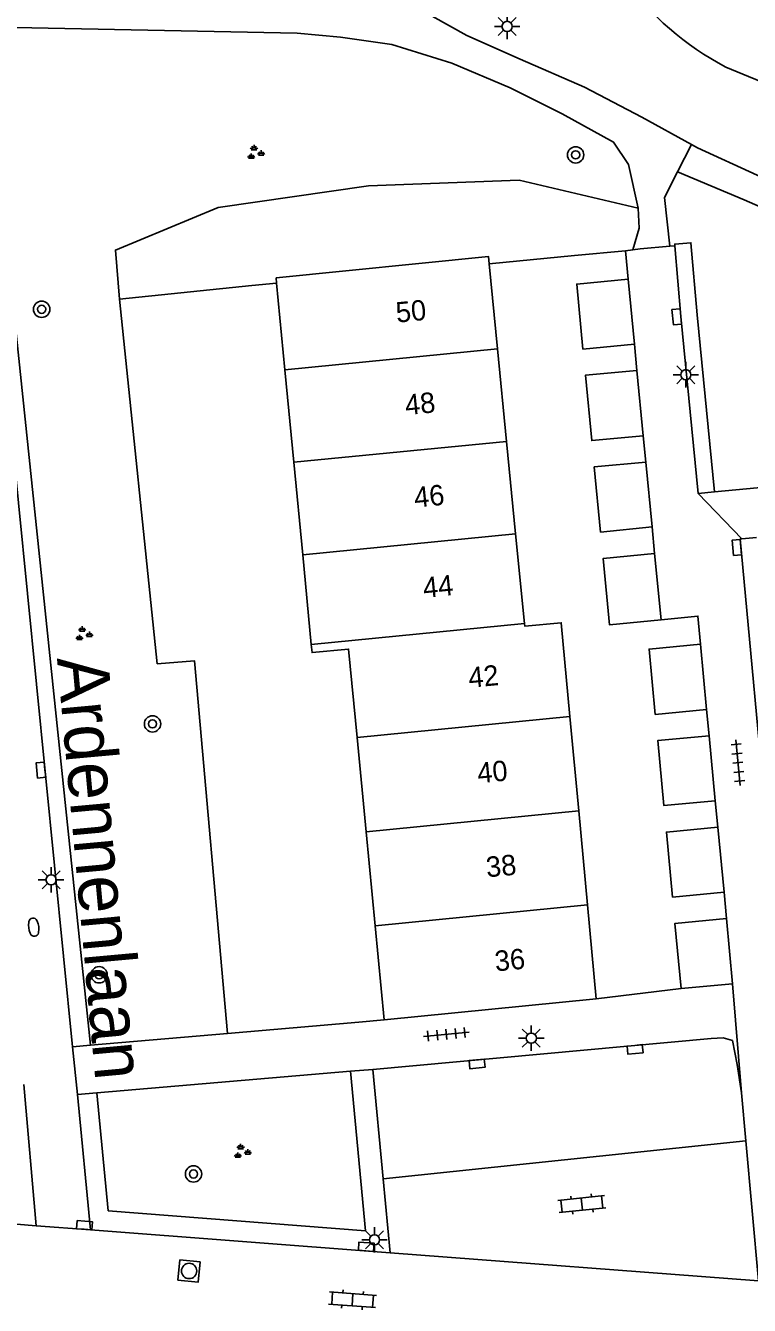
# Model space of a CAD drawing. Extents: x 132994 to 136000, y 393499 to 395512.
# Drawn here: x 134102.3 to 134137.7, y 394348 to 394410.7 of the extents above; entities that cross this region are included whole.
import ezdxf

# ---------------------------------------------------------------- set-up
doc = ezdxf.new("R2010")
doc.units = 0
for name, color, linetype in [('gg-afsc-erfafscheiding', 7, 'Continuous'), ('gg-afsc-hekwerk', 7, 'Continuous'), ('gg-afsc-muur', 7, 'Continuous'), ('gg-anno-huisnummerreeks BGT', 7, 'Continuous'), ('gg-anno-openbare ruimte label', 7, 'Continuous'), ('gg-bbg-bijgebouw', 7, 'Continuous'), ('gg-bbg-gedigitaliseerde bebouwing', 7, 'Continuous'), ('gg-bbg-hoofdgebouw', 7, 'Continuous'), ('gg-bbg-tussenscheiding', 7, 'Continuous'), ('gg-knt-onverhard', 7, 'Continuous'), ('gg-knt-verharding', 7, 'Continuous'), ('gg-knt-verharding nz', 7, 'Continuous'), ('gt-grn-groengrens', 7, 'Continuous'), ('gt-grn-weggrens', 7, 'Continuous'), ('gt-symb-boom', 7, 'Continuous'), ('gt-symb-brandkraan', 7, 'Continuous'), ('gt-symb-groenvak', 7, 'Continuous'), ('gt-symb-klinker verharding', 7, 'Continuous'), ('gt-symb-kolk', 7, 'Continuous'), ('gt-symb-lichtmast', 7, 'Continuous'), ('gt-symb-rioolschacht', 7, 'Continuous'), ('gt-symb-tegel verharding', 7, 'Continuous')]:
    doc.layers.add(name, color=color, linetype=linetype)

# ---------------------------------------------------------------- blocks, each defined once
blk = doc.blocks.new('gt0-BOOM')
at = {"layer": 'gt-symb-boom'}
for radius in [0.4, 0.2]:
    blk.add_circle((0, 0), radius, dxfattribs=at)
blk = doc.blocks.new('gt0-GRVAK')
at = {"layer": 'gt-symb-groenvak'}
for p, q in [((-0.11, 0.189), (-0.228, 0.24)), ((-0.182, 0.153), (0.088, 0.153)), ((-0.091, 0.211), (-0.156, 0.322)), ((-0.047, 0.214), (-0.047, 0.393)), ((-0.004, 0.211), (0.061, 0.322)), ((0.015, 0.189), (0.133, 0.24)), ((0.262, -0.052), (0.197, 0.059)), ((0.305, -0.049), (0.305, 0.13)), ((0.349, -0.052), (0.414, 0.059)), ((-0.245, -0.228), (-0.363, -0.177)), ((-0.318, -0.264), (-0.047, -0.264)), ((-0.226, -0.206), (-0.291, -0.095)), ((-0.183, -0.203), (-0.183, -0.024)), ((-0.139, -0.206), (-0.074, -0.095)), ((-0.12, -0.228), (-0.002, -0.177)), ((0.243, -0.074), (0.125, -0.023)), ((0.17, -0.11), (0.441, -0.11)), ((0.368, -0.074), (0.486, -0.023))]:
    blk.add_line(p, q, dxfattribs=at)
blk = doc.blocks.new('gt0-LMAST')
at = {"layer": 'gt-symb-lichtmast'}
for p, q in [((-0.182, 0.173), (-0.447, 0.438)), ((-0.005, 0.246), (-0.005, 0.621)), ((0.172, 0.173), (0.437, 0.438)), ((-0.255, -0.004), (-0.63, -0.004)), ((-0.182, -0.181), (-0.447, -0.446)), ((-0.005, -0.254), (-0.005, -0.629)), ((0.437, -0.446), (0.172, -0.181)), ((0.245, -0.004), (0.62, -0.004))]:
    blk.add_line(p, q, dxfattribs=at)
blk.add_circle((-0.005, -0.004), 0.25, dxfattribs=at)
blk = doc.blocks.new('gt0-KOLK')
at = {"layer": 'gt-symb-kolk'}
blk.add_lwpolyline([(0, 0), (0.375, 0), (0.375, 0.4), (-0.375, 0.4), (-0.375, 0), (0, 0)], dxfattribs=at)
blk = doc.blocks.new('gt0-BR')
at = {"layer": 'gt-symb-brandkraan'}
for centre, radius, start, end in [((-0.244, 0), 0.206, 107.56694, 252.43307), ((0.599, -2.664), 3, 106.89205, 107.56694), ((0, -0.691), 0.938, 73.10799, 106.89205), ((-0.599, -2.664), 3, 72.43309, 73.10799), ((0.244, 0), 0.206, 287.56695, 72.43309), ((0.599, 2.664), 3, 252.43307, 253.10797), ((0, 0.691), 0.938, 253.10797, 286.89206), ((-0.599, 2.664), 3, 286.89206, 287.56695)]:
    blk.add_arc(centre, radius, start, end, dxfattribs=at)
blk = doc.blocks.new('gt0-TEG1')
at = {"layer": 'gt-symb-tegel verharding'}
for p, q in [((-1.125, 0), (1.125, 0)), ((-0.9, -0.25), (-0.9, 0.25)), ((-0.45, -0.25), (-0.45, 0.25)), ((0, -0.25), (0, 0.25)), ((0.45, -0.25), (0.45, 0.25)), ((0.9, -0.25), (0.9, 0.25))]:
    blk.add_line(p, q, dxfattribs=at)
blk = doc.blocks.new('gt0-KL1')
at = {"layer": 'gt-symb-klinker verharding'}
for p, q in [((-1.15, 0.3), (1.15, 0.3)), ((-1, -0.3), (-1, 0.3)), ((-0.5, 0.3), (-0.5, 0.45)), ((0, -0.3), (0, 0.3)), ((0.5, 0.3), (0.5, 0.45)), ((1, -0.3), (1, 0.3)), ((-1.15, -0.3), (1.15, -0.3)), ((-0.5, -0.45), (-0.5, -0.3)), ((0.5, -0.45), (0.5, -0.3))]:
    blk.add_line(p, q, dxfattribs=at)
blk = doc.blocks.new('gt0-RS')
at = {"layer": 'gt-symb-rioolschacht'}
blk.add_lwpolyline([(-0.5, -0.5), (0.5, -0.5), (0.5, 0.5), (-0.5, 0.5)], close=True, dxfattribs=at)
blk.add_circle((0, 0), 0.375, dxfattribs=at)

msp = doc.modelspace()

# ---------------------------------------------------------------- linework, layer by layer
at = {"layer": 'gg-afsc-erfafscheiding'}
for p, q in [((134131.657, 394399.656), (134131.79, 394398.27)), ((134106.883, 394397.29), (134113.353, 394397.958)), ((134118.596, 394361.872), (134112.174, 394361.317))]:
    msp.add_line(p, q, dxfattribs=at)
msp.add_lwpolyline([(134112.174, 394361.317), (134110.545, 394379.577), (134108.727, 394379.425), (134106.883, 394397.29)], dxfattribs=at)
at = {"layer": 'gg-afsc-hekwerk'}
msp.add_line((134124.976, 394399.012), (134129.166, 394399.424), dxfattribs=at)
at = {"layer": 'gg-afsc-muur'}
for p, q in [((134129.166, 394399.424), (134131.657, 394399.656)), ((134113.353, 394397.958), (134114.575, 394398.071)), ((134130.22, 394363.01), (134134.38, 394363.52)), ((134118.596, 394361.872), (134119.84, 394361.98))]:
    msp.add_line(p, q, dxfattribs=at)
at = {"layer": 'gg-bbg-bijgebouw'}
for p, q in [((134131.79, 394398.27), (134132.091, 394395.08)), ((134132.21, 394393.8), (134132.52, 394390.6)), ((134132.651, 394389.31), (134132.96, 394386.13)), ((134133.08, 394384.83), (134133.4, 394381.58)), ((134135.33, 394380.39), (134135.63, 394377.19)), ((134135.75, 394375.9), (134136.05, 394372.72)), ((134136.18, 394371.42), (134136.48, 394368.24)), ((134136.6, 394366.95), (134136.9, 394363.75)), ((134136.9, 394363.75), (134134.38, 394363.52))]:
    msp.add_line(p, q, dxfattribs=at)
for points in [[(134132.091, 394395.08), (134129.57, 394394.84), (134129.27, 394398.03), (134131.79, 394398.27)], [(134132.52, 394390.6), (134130.001, 394390.36), (134129.69, 394393.56), (134132.21, 394393.8)], [(134132.96, 394386.13), (134130.44, 394385.88), (134130.13, 394389.07), (134132.651, 394389.31)], [(134133.4, 394381.58), (134130.88, 394381.33), (134130.56, 394384.58), (134133.08, 394384.83)], [(134135.63, 394377.19), (134133.11, 394376.95), (134132.81, 394380.15), (134135.33, 394380.39)], [(134135.75, 394375.9), (134133.24, 394375.67), (134133.54, 394372.48), (134136.05, 394372.72)], [(134136.48, 394368.24), (134133.96, 394368), (134133.66, 394371.18), (134136.18, 394371.42)], [(134134.38, 394363.52), (134134.08, 394366.71), (134136.6, 394366.95)]]:
    msp.add_lwpolyline(points, dxfattribs=at)
at = {"layer": 'gg-bbg-gedigitaliseerde bebouwing'}
for p, q in [((134114.575, 394398.071), (134114.55, 394398.33)), ((134114.575, 394398.071), (134114.981, 394393.829)), ((134114.981, 394393.829), (134115.415, 394389.3)), ((134115.415, 394389.3), (134115.849, 394384.771)), ((134115.849, 394384.771), (134116.271, 394380.371)), ((134118.515, 394375.81), (134118.956, 394371.202)), ((134118.956, 394371.202), (134119.398, 394366.594)), ((134119.398, 394366.594), (134119.84, 394361.98))]:
    msp.add_line(p, q, dxfattribs=at)
msp.add_lwpolyline([(134116.271, 394380.371), (134116.309, 394379.975), (134118.099, 394380.146), (134118.515, 394375.81)], dxfattribs=at)
at = {"layer": 'gg-bbg-hoofdgebouw'}
for p, q in [((134125.385, 394394.852), (134124.976, 394399.012)), ((134125.83, 394390.324), (134125.385, 394394.852)), ((134126.275, 394385.796), (134125.83, 394390.324)), ((134126.707, 394381.401), (134126.275, 394385.796)), ((134129.365, 394372.227), (134128.937, 394376.837)), ((134129.793, 394367.617), (134129.365, 394372.227)), ((134130.22, 394363.01), (134129.793, 394367.617)), ((134130.22, 394363.01), (134119.84, 394361.98))]:
    msp.add_line(p, q, dxfattribs=at)
for points in [[(134114.55, 394398.33), (134124.94, 394399.38), (134124.976, 394399.012)], [(134128.937, 394376.837), (134128.51, 394381.44), (134126.72, 394381.27), (134126.707, 394381.401)]]:
    msp.add_lwpolyline(points, dxfattribs=at)
at = {"layer": 'gg-bbg-tussenscheiding'}
for p, q in [((134125.385, 394394.852), (134114.981, 394393.829)), ((134125.83, 394390.324), (134115.415, 394389.3)), ((134126.275, 394385.796), (134115.849, 394384.771)), ((134126.707, 394381.401), (134116.271, 394380.371)), ((134128.937, 394376.837), (134118.515, 394375.81)), ((134129.365, 394372.227), (134118.956, 394371.202)), ((134129.793, 394367.617), (134119.398, 394366.594))]:
    msp.add_line(p, q, dxfattribs=at)
at = {"layer": 'gg-knt-onverhard'}
for points in [[(134128.744, 394426.741), (134127.582, 394424.26), (134126.625, 394422.261), (134123.695, 394416.987), (134122.198, 394414.606), (134121.558, 394412.818), (134122.195, 394411.145), (134123.889, 394410.199), (134126.498, 394409.038), (134129.655, 394407.678), (134132.464, 394406.211), (134134.89, 394404.861)], [(134132.276, 394401.745), (134131.799, 394403.881), (134131.07, 394404.982), (134128.549, 394406.363), (134126.016, 394407.646), (134123.145, 394408.841), (134120.208, 394409.762), (134117.706, 394410.122), (134115.575, 394410.324), (134100.936, 394410.613), (134100.118, 394410.124), (134099.736, 394409.294), (134099.685, 394408.186), (134099.867, 394405.368)], [(134134.89, 394404.861), (134135.184, 394404.697), (134138.096, 394403.364), (134141.471, 394401.854), (134144.607, 394400.722), (134147.679, 394400.066), (134150.695, 394399.924), (134153.989, 394400.081), (134158.516, 394400.341), (134162.47, 394400.214), (134165.852, 394399.644), (134167.595, 394399.251)], [(134134.206, 394403.525), (134133.561, 394402.266), (134133.832, 394399.877)], [(134168.213, 394391.01), (134167.671, 394395.669), (134167.394, 394396.762), (134166.43, 394397.707), (134163.946, 394398.372), (134160.901, 394398.719), (134157.693, 394398.744), (134151.204, 394398.549), (134147.614, 394398.689), (134144.336, 394399.409), (134141.128, 394400.56), (134137.467, 394402.156), (134134.206, 394403.525)], [(134132.009, 394399.707), (134132.331, 394400.76), (134132.276, 394401.745)]]:
    msp.add_lwpolyline(points, dxfattribs=at)
at = {"layer": 'gg-knt-verharding'}
for p, q in [((134131.657, 394399.656), (134132.009, 394399.707)), ((134132.009, 394399.707), (134132.38, 394399.76)), ((134132.38, 394399.76), (134133.832, 394399.877)), ((134133.832, 394399.877), (134134.073, 394399.896)), ((134104.57, 394360.66), (134101.055, 394396.195)), ((134132.091, 394395.08), (134132.21, 394393.8)), ((134132.52, 394390.6), (134132.651, 394389.31)), ((134147.509, 394388.928), (134136.01, 394387.848)), ((134136.01, 394387.848), (134135.213, 394387.773)), ((134132.96, 394386.13), (134133.08, 394384.83)), ((134137.35, 394385.55), (134138.068, 394385.619)), ((134135.63, 394377.19), (134135.75, 394375.9)), ((134136.05, 394372.72), (134136.18, 394371.42)), ((134136.48, 394368.24), (134136.6, 394366.95)), ((134112.174, 394361.317), (134105.467, 394360.738)), ((134105.467, 394360.738), (134104.57, 394360.66)), ((134105.771, 394358.411), (134118.183, 394359.467)), ((134118.183, 394359.467), (134119.28, 394359.56)), ((134119.28, 394359.56), (134119.788, 394354.194)), ((134102.806, 394351.903), (134102.189, 394358.816)), ((134104.82, 394358.33), (134105.771, 394358.411)), ((134105.459, 394351.7), (134104.82, 394358.33)), ((134137.547, 394356.056), (134137.331, 394358.415)), ((134138.175, 394349.201), (134137.547, 394356.056)), ((134119.788, 394354.194), (134120.13, 394350.58)), ((134102.806, 394351.903), (134105.459, 394351.7)), ((134105.459, 394351.7), (134120.13, 394350.58))]:
    msp.add_line(p, q, dxfattribs=at)
for points in [[(134135.213, 394387.773), (134134.364, 394396.444), (134134.073, 394399.896)], [(134137.35, 394385.55), (134137.272, 394385.543), (134138.651, 394370.628), (134139.845, 394358.149)], [(134133.4, 394381.58), (134135.2, 394381.76), (134135.33, 394380.39)], [(134137.331, 394358.415), (134137.132, 394359.791), (134136.889, 394360.968), (134136.439, 394361.099), (134135.848, 394361.077), (134119.28, 394359.56)]]:
    msp.add_lwpolyline(points, dxfattribs=at)
at = {"layer": 'gg-knt-verharding nz'}
for p, q in [((134119.788, 394354.194), (134137.547, 394356.056)), ((134084.731, 394353.284), (134102.806, 394351.903)), ((134120.13, 394350.58), (134138.175, 394349.201))]:
    msp.add_line(p, q, dxfattribs=at)
at = {"layer": 'gt-grn-groengrens'}
for p, q in [((134136.569, 394408.657), (134148.774, 394403.595)), ((134126.445, 394403.111), (134132.276, 394401.745)), ((134118.923, 394351.652), (134118.183, 394359.467)), ((134105.771, 394358.411), (134106.321, 394352.626)), ((134106.321, 394352.626), (134118.923, 394351.652))]:
    msp.add_line(p, q, dxfattribs=at)
for points in [[(134126.445, 394403.111), (134119.079, 394402.843), (134111.713, 394401.772), (134106.678, 394399.694), (134106.883, 394397.29)], [(134136.01, 394387.848), (134135.161, 394396.517), (134134.862, 394400.055), (134134.065, 394399.988), (134134.073, 394399.896)], [(134105.467, 394360.738), (134101.751, 394396.263), (134101.055, 394396.195)]]:
    msp.add_lwpolyline(points, dxfattribs=at)
msp.add_arc((134143.484, 394421.726), 14.786, 190.6132, 242.11695, dxfattribs=at)
at = {"layer": 'gt-grn-weggrens'}
for p, q in [((134134.206, 394403.525), (134134.89, 394404.861)), ((134137.35, 394385.55), (134135.213, 394387.773)), ((134137.331, 394358.415), (134136.9, 394363.75)), ((134104.57, 394360.66), (134104.82, 394358.33))]:
    msp.add_line(p, q, dxfattribs=at)

# ---------------------------------------------------------------- block references
at = {"layer": 'gt-symb-boom'}
for p in [(134129.216, 394404.356), (134103.068, 394396.794), (134108.496, 394376.483), (134105.882, 394364.191), (134110.503, 394354.434)]:
    msp.add_blockref('gt0-BOOM', p, dxfattribs=at)
at = {"layer": 'gt-symb-brandkraan', "rotation": 97.40918403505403}
msp.add_blockref('gt0-BR', (134102.68, 394366.523), dxfattribs=at)
at = {"layer": 'gt-symb-groenvak'}
for p in [(134113.513, 394404.453), (134105.1, 394380.873), (134112.859, 394355.518)]:
    msp.add_blockref('gt0-GRVAK', p, dxfattribs=at)
at = {"layer": 'gt-symb-klinker verharding'}
for p, rotation in [((134129.522, 394352.959), 5.967037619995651), ((134118.29, 394348.274), -4.359151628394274)]:
    msp.add_blockref('gt0-KL1', p, dxfattribs=dict(at, rotation=rotation))
at = {"layer": 'gt-symb-kolk'}
for p, rotation in [((134134.364, 394396.444), 95.59335504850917), ((134137.31, 394385.142), 95.27698655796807), ((134103.227, 394374.239), 95.64957101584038), ((134132.107, 394360.734), -174.26090150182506), ((134124.367, 394360.026), -174.7225939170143), ((134105.15, 394351.725), -4.416283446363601), ((134118.949, 394350.671), -4.302011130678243)]:
    msp.add_blockref('gt0-KOLK', p, dxfattribs=dict(at, rotation=rotation))
at = {"layer": 'gt-symb-lichtmast'}
for p in [(134125.864, 394410.653), (134134.616, 394393.592), (134103.533, 394368.845), (134127.049, 394361.09), (134119.37, 394351.214)]:
    msp.add_blockref('gt0-LMAST', p, dxfattribs=at)
at = {"layer": 'gt-symb-rioolschacht', "rotation": 174.4319759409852}
msp.add_blockref('gt0-RS', (134110.288, 394349.683), dxfattribs=at)
at = {"layer": 'gt-symb-tegel verharding'}
for p, rotation in [((134137.161, 394374.58), 95.51097695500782), ((134122.886, 394361.277), 5.5109769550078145)]:
    msp.add_blockref('gt0-TEG1', p, dxfattribs=dict(at, rotation=rotation))

# ---------------------------------------------------------------- texts
at = {"layer": 'gg-anno-huisnummerreeks BGT'}
for s, rotation, p in [('50', 5.6, (134120.459, 394396.133)), ('48', 5.6, (134120.904, 394391.605)), ('46', 5.6, (134121.349, 394387.077)), ('44', 5.6, (134121.784, 394382.652)), ('42', 5.3, (134124.008, 394378.249)), ('40', 5.3, (134124.442, 394373.574)), ('38', 5.3, (134124.87, 394368.964)), ('36', 5.3, (134125.297, 394364.357))]:
    msp.add_text(s, height=1, rotation=rotation, dxfattribs=at).set_placement(p)
at = {"layer": 'gg-anno-openbare ruimte label'}
msp.add_text('Ardennenlaan', height=2.5, rotation=275.2, dxfattribs=at).set_placement((134103.815, 394379.699))

doc.saveas('drawing.dxf')
